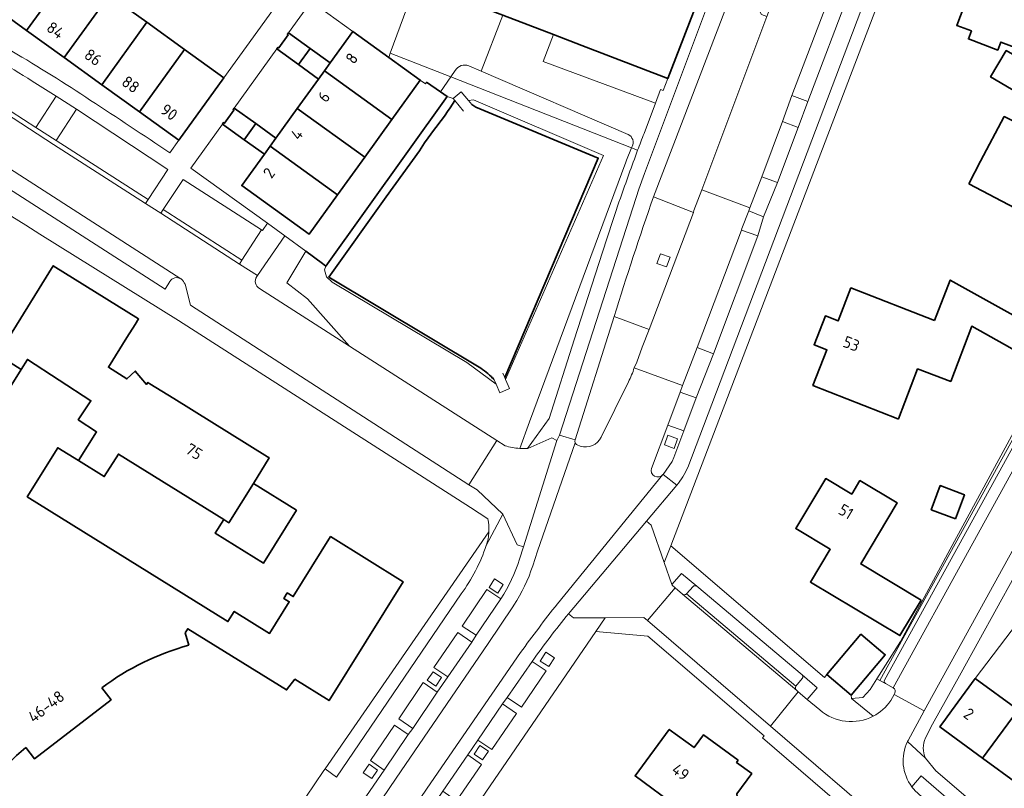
# Model space of a CAD drawing. Extents: x 150256 to 156914, y 461459 to 469481.
# Tile 339 of 656: x 155638 to 155753, y 463927 to 464016. Entities that reach past the tile are written whole.
import ezdxf
from ezdxf.enums import TextEntityAlignment as Align

# ---------------------------------------------------------------- set-up
doc = ezdxf.new("R2010")
doc.units = 0
doc.header["$LTSCALE"] = 0.75
for name, color, linetype, lineweight in [('B-RO-GK-BESCHOEIING-G', 251, 'GK-BESCHOEIING', 35), ('B-RO-GR-GROENVOORZIENING-GV', 251, 'CONTINUOUS', 18), ('B-RO-GR-HAAG-GV', 251, 'CONTINUOUS', 13), ('B-RO-IE-TERREINAFSCHEIDING_KUNSTMATIG_HEKWERK-G', 251, 'IE-TERREINAFSCHEIDING-KUNSTMATIG', 18), ('B-RO-IE-TERREINAFSCHEIDING_KUNSTMATIG_MUUR-G', 251, 'IE-TERREINAFSCHEIDING-KUNSTMATIG-DICHT', 18), ('B-RO-OG-BEBOUWING-GV', 6, 'CONTINUOUS', 35), ('B-RO-OG-BEBOUWING-T18', 1, 'CONTINUOUS', 18), ('B-RO-OG-TERREIN_CULTUURSCHEIDING-GV', 251, 'CONTINUOUS', 18), ('B-RO-OG-WATER-GV', 251, 'CONTINUOUS', 18), ('B-RO-OG-WATER_SLOOT-GV', 251, 'CONTINUOUS', 18), ('B-RO-VH-VERHARDING_ASFALT-GV', 251, 'CONTINUOUS', 18), ('B-RO-VH-VERHARDING_BETONSTRAATSTEEN-GV', 251, 'CONTINUOUS', 18), ('B-RO-VH-VERHARDING_TEGEL-GV', 251, 'CONTINUOUS', 18)]:
    doc.layers.add(name, color=color, linetype=linetype, lineweight=lineweight)
doc.styles.add('NLCS-ISO-M200-T18', font='NLCS-ISO.ttf', dxfattribs={"height": 360})
doc.linetypes.add('GK-BESCHOEIING', pattern='A,30,-5,[1,NLCS.SHX,S=1,R=0,X=0,Y=0],-5', length=40)
doc.linetypes.add('IE-TERREINAFSCHEIDING-KUNSTMATIG', pattern='A,4,[82,NLCS.SHX,S=0.75,R=90,X=0,Y=0],4,-2', length=10)
doc.linetypes.add('IE-TERREINAFSCHEIDING-KUNSTMATIG-DICHT', pattern='A,8,-1,[82,NLCS.SHX,S=0.75,R=90,X=0,Y=0],-1', length=10)

msp = doc.modelspace()

# ---------------------------------------------------------------- linework, layer by layer
at = {"layer": 'B-RO-GK-BESCHOEIING-G'}
for points in [[(155687.294, 464008.078), (155685.678, 464009.2)], [(155673.951, 463987.778), (155688.057, 464007.549)], [(155688.057, 464007.549), (155687.294, 464008.078)], [(155694.786, 463974.815), (155705.661, 464000.365), (155691.396, 464006.283), (155690.937, 464006.616)], [(155686.594, 464003.72), (155685.429, 464002.132), (155684.838, 464001.221), (155680.983, 463995.857), (155674.295, 463986.508), (155691.981, 463975.892)], [(155671.617, 463989.515), (155673.538, 463988.085)], [(155673.538, 463988.085), (155673.951, 463987.778)]]:
    msp.add_lwpolyline(points, dxfattribs=at)
for points in [[(155688.965, 464007.082, -0.0239353), (155686.594, 464003.72)], [(155691.981, 463975.892, -0.0612344), (155693.538, 463974.543)]]:
    msp.add_lwpolyline(points, format="xyb", dxfattribs=at)
at = {"layer": 'B-RO-GR-GROENVOORZIENING-GV'}
for points in [[(155688.179, 464034.947), (155687.034, 464035.67), (155685.85, 464033.971), (155684.201, 464035.152), (155683.961, 464034.821), (155672.227, 464018.625), (155677.093, 464015.116)], [(155677.093, 464015.116), (155681.269, 464012.105), (155681.449, 464012.592), (155689.436, 464034.237)], [(155692.934, 463956.826), (155673.851, 463929.222), (155675.162, 463928.249), (155689.694, 463949.578)], [(155717.154, 463950.473), (155715.365, 463951.98), (155714.257, 463950.667), (155714.272, 463950.624), (155714.649, 463950.294), (155715.467, 463949.577)], [(155715.961, 463949.58), (155716.728, 463950.439)], [(155729.439, 463939.732), (155728.685, 463938.835)], [(155730.023, 463937.277), (155731.19, 463938.652), (155729.411, 463940.15)], [(155738.473, 463939.497), (155738.126, 463939.684), (155737.361, 463938.46), (155736.479, 463937.517), (155735.169, 463937.418), (155737.7, 463935.345)], [(155740.042, 463938.651), (155739.127, 463939.144), (155738.473, 463939.497)], [(155728.81, 463938.32), (155728.961, 463938.19), (155730.023, 463937.277)], [(155739.741, 463937.152), (155740.124, 463937.851), (155740.227, 463938.039)], [(155745.041, 463926.872), (155743.277, 463928.386), (155742.203, 463927.114)]]:
    msp.add_lwpolyline(points, dxfattribs=at)
for points in [[(155642.522, 464002.41), (155644.891, 464006.059), (155642.541, 464007.582), (155640.166, 464003.932)], [(155665.967, 463986.699), (155669.178, 463991.294), (155667.156, 463992.769), (155666.554, 463991.934), (155666.436, 463992.009), (155664.153, 463988.459), (155663.863, 463988.007)], [(155714.035, 463988.816), (155712.907, 463989.226), (155712.497, 463988.098), (155713.625, 463987.688)], [(155738.126, 463939.684), (155738.473, 463939.497), (155757.062, 463973.24), (155756.758, 463973.418), (155746.68, 463954.813), (155740.86, 463944.052)], [(155714.913, 463967.669), (155713.785, 463968.079), (155713.375, 463966.951), (155714.503, 463966.541)], [(155693.967, 463949.671), (155694.613, 463950.683), (155693.601, 463951.329), (155692.955, 463950.317)], [(155699.916, 463941.124), (155700.562, 463942.136), (155699.55, 463942.782), (155698.904, 463941.77)], [(155685.754, 463939.523), (155686.746, 463938.847), (155687.422, 463939.839), (155686.43, 463940.515)], [(155691.208, 463930.932), (155692.2, 463930.256), (155692.876, 463931.248), (155691.884, 463931.924)], [(155678.291, 463928.752), (155679.283, 463928.076), (155679.959, 463929.068), (155678.967, 463929.744)]]:
    msp.add_lwpolyline(points, close=True, dxfattribs=at)
for points in [[(155692.63, 463955.24, 0.0680141), (155692.934, 463956.826)], [(155689.694, 463949.578, 0.0776995), (155692.63, 463955.24)], [(155716.728, 463950.439, -0.3991418), (155717.154, 463950.473)], [(155715.467, 463949.577, 0.3218516), (155715.961, 463949.58)], [(155729.411, 463940.15, -0.4210863), (155729.439, 463939.732)], [(155728.685, 463938.835, 0.3208127), (155728.81, 463938.32)], [(155740.227, 463938.039, 0.4071937), (155740.042, 463938.651)], [(155737.7, 463935.345, 0.1237172), (155739.741, 463937.152)], [(155742.203, 463927.114, 0.0287514), (155742.567, 463926.681)]]:
    msp.add_lwpolyline(points, format="xyb", dxfattribs=at)
at = {"layer": 'B-RO-GR-HAAG-GV'}
for points in [[(155642.522, 464002.41), (155644.891, 464006.059), (155642.541, 464007.582), (155640.166, 464003.932)], [(155669.178, 463991.294), (155667.156, 463992.769), (155666.554, 463991.934), (155666.436, 463992.009), (155664.153, 463988.459), (155663.863, 463988.007), (155665.967, 463986.699)]]:
    msp.add_lwpolyline(points, close=True, dxfattribs=at)
msp.add_lwpolyline([(155692.934, 463956.826), (155673.851, 463929.222), (155675.162, 463928.249), (155689.694, 463949.578)], dxfattribs=at)
for points in [[(155692.63, 463955.24, 0.0680141), (155692.934, 463956.826)], [(155689.694, 463949.578, 0.0776995), (155692.63, 463955.24)]]:
    msp.add_lwpolyline(points, format="xyb", dxfattribs=at)
at = {"layer": 'B-RO-IE-TERREINAFSCHEIDING_KUNSTMATIG_HEKWERK-G'}
for points in [[(155681.449, 464012.592), (155689.436, 464034.237)], [(155681.269, 464012.105), (155681.449, 464012.592)]]:
    msp.add_lwpolyline(points, dxfattribs=at)
at = {"layer": 'B-RO-IE-TERREINAFSCHEIDING_KUNSTMATIG_MUUR-G'}
for points in [[(155700.449, 464014.753), (155699.251, 464011.626), (155712.329, 464006.778)], [(155690.544, 464007.097), (155689.721, 464008.103), (155688.768, 464007.323)], [(155688.768, 464007.323), (155688.965, 464007.082)], [(155688.965, 464007.082), (155689.984, 464005.837)], [(155690.937, 464006.616), (155690.544, 464007.097)], [(155694.786, 463974.815), (155694.573, 463975.306)], [(155693.424, 463974.799), (155693.538, 463974.543)], [(155693.538, 463974.543), (155693.762, 463974.042)], [(155693.762, 463974.042), (155694.211, 463973.036), (155695.344, 463973.531), (155694.885, 463974.587)], [(155694.885, 463974.587), (155694.786, 463974.815)], [(155757.349, 463949.962), (155749.571, 463939.727)]]:
    msp.add_lwpolyline(points, dxfattribs=at)
at = {"layer": 'B-RO-OG-BEBOUWING-GV'}
for points in [[(155708.187, 464023.466), (155703.818, 464025.14), (155694.349, 464028.769), (155690.447, 464018.585), (155694.555, 464017.011), (155700.449, 464014.753), (155703.756, 464013.486), (155713.785, 464009.644), (155717.686, 464019.826)], [(155758.507, 464026.941), (155757.223, 464023.556), (155760.499, 464022.313), (155760.251, 464021.66), (155750.987, 464025.175), (155747.441, 464015.828), (155749.138, 464015.184), (155748.784, 464014.25), (155752.208, 464012.951), (155752.563, 464013.886), (155756.786, 464012.284), (155756.322, 464011.062), (155753.191, 464012.904), (155751.376, 464009.819), (155761.129, 464004.083), (155762.962, 464007.199), (155758.272, 464009.957), (155762.661, 464021.526), (155766.392, 464020.11), (155767.666, 464023.466)], [(155640.167, 464025.518), (155639.957, 464025.67), (155634.705, 464018.39), (155639.084, 464015.231), (155644.336, 464022.511)], [(155648.715, 464019.352), (155644.336, 464022.511), (155639.084, 464015.231), (155643.464, 464012.072)], [(155643.464, 464012.072), (155647.843, 464008.912), (155653.095, 464016.193), (155648.715, 464019.352)], [(155657.474, 464013.033), (155653.095, 464016.193), (155647.843, 464008.912), (155652.223, 464005.753)], [(155681.269, 464012.105), (155677.093, 464015.116), (155674.45, 464011.45), (155673.776, 464010.519), (155681.622, 464004.861), (155684.938, 464009.459), (155681.273, 464012.102)], [(155669.576, 464014.965), (155669.454, 464014.795), (155669.545, 464014.729), (155668.444, 464013.201), (155668.355, 464013.264), (155668.232, 464013.093), (155670.755, 464011.274), (155672.099, 464013.146)], [(155652.223, 464005.753), (155656.81, 464002.444), (155662.061, 464009.724), (155657.474, 464013.033)], [(155673.1, 464009.583), (155673.776, 464010.519), (155674.45, 464011.45), (155672.099, 464013.146), (155670.755, 464011.274)], [(155673.1, 464009.583), (155670.617, 464006.14), (155678.463, 464000.481), (155681.622, 464004.861), (155673.776, 464010.519)], [(155663.264, 464006.203), (155663.142, 464006.034), (155663.229, 464005.971), (155662.122, 464004.437), (155662.035, 464004.501), (155661.909, 464004.327), (155664.432, 464002.508), (155665.787, 464004.384)], [(155667.459, 464001.76), (155675.305, 463996.101), (155678.463, 464000.481), (155670.617, 464006.14), (155668.131, 464002.693)], [(155748.833, 463997.386), (155758.083, 463992.504), (155762.039, 464000), (155762.318, 464000.529), (155752.961, 464005.209), (155750.212, 464000)], [(155668.131, 464002.693), (155665.787, 464004.384), (155664.432, 464002.508), (155666.779, 464000.815), (155667.459, 464001.76)], [(155675.305, 463996.101), (155667.459, 464001.76), (155666.779, 464000.815), (155664.143, 463997.161), (155671.989, 463991.503)], [(155662.043, 463958.245), (155662.644, 463957.871), (155665.497, 463962.454), (155667.349, 463965.429), (155667.283, 463965.47), (155667.128, 463965.567), (155656.214, 463972.361), (155653.446, 463974.084), (155653.21, 463974.231), (155653.063, 463973.996), (155651.738, 463975.56), (155650.771, 463974.647), (155648.606, 463975.995), (155650.766, 463979.463), (155651.718, 463980.992), (155652.121, 463981.639), (155642.189, 463987.824), (155635.723, 463977.442), (155638.439, 463975.75), (155639.171, 463976.914), (155646.577, 463972.088), (155645.089, 463969.885), (155647.233, 463968.454), (155645.134, 463965.12), (155648.134, 463963.252), (155649.772, 463965.884)], [(155744.83, 463981.429), (155735.11, 463985.239), (155733.607, 463981.405), (155732.133, 463981.982), (155730.815, 463978.618), (155732.315, 463978.03), (155730.686, 463973.874), (155740.571, 463970), (155740.644, 463969.971), (155742.863, 463975.807), (155746.727, 463974.342), (155749.177, 463980.768), (155752.976, 463978.633), (155757.684, 463975.987), (155757.689, 463975.984), (155759.409, 463979.043), (155754.692, 463981.677), (155746.68, 463986.149)], [(155662.043, 463958.245), (155661.054, 463956.658), (155666.667, 463953.163), (155670.508, 463959.334), (155665.497, 463962.454), (155662.644, 463957.871)], [(155743.283, 463948.867), (155736.242, 463953.088), (155740.5, 463960.189), (155736.151, 463962.796), (155735.205, 463961.219), (155732.18, 463963.033), (155728.682, 463957.198), (155732.687, 463954.796), (155730.394, 463950.971), (155740.802, 463944.73)], [(155747.27, 463958.338), (155748.331, 463961.151), (155745.517, 463962.212), (155744.456, 463959.399)], [(155732.306, 463940.183), (155735.143, 463937.799), (155739.1, 463942.507), (155736.263, 463944.891)], [(155746.819, 463935.948), (155746.113, 463934.978), (155745.465, 463934.088), (155750.442, 463930.44), (155754.577, 463936.082), (155749.571, 463939.727)], [(155750.442, 463930.44), (155754.583, 463927.404), (155755.21, 463926.944), (155759.341, 463932.614), (155754.577, 463936.082)], [(155721.966, 463930.212), (155717.932, 463933.174), (155716.837, 463931.683), (155713.949, 463933.804), (155709.962, 463928.376), (155714.897, 463924.751), (155712.791, 463921.884), (155716.454, 463919.193), (155718.238, 463919.446), (155722.024, 463924.6), (155721.819, 463926.292), (155723.553, 463928.653), (155721.778, 463929.956)]]:
    msp.add_lwpolyline(points, close=True, dxfattribs=at)
for points in [[(155657.966, 463943.601), (155657.557, 463945.059), (155657.844, 463945.521), (155669.357, 463938.404), (155670.343, 463939.637), (155674.314, 463937.166), (155682.929, 463951.004), (155674.486, 463956.26), (155670.14, 463949.279), (155669.443, 463949.713), (155669.036, 463949.06), (155669.667, 463948.667), (155667.376, 463944.987), (155663.265, 463947.546), (155662.525, 463946.357), (155639.152, 463960.908), (155642.713, 463966.627), (155645.134, 463965.12), (155647.233, 463968.454), (155645.089, 463969.885), (155646.577, 463972.088), (155639.171, 463976.914), (155638.439, 463975.75), (155635.985, 463971.811)], [(155638.974, 463931.711), (155640.013, 463930.369), (155648.914, 463937.262), (155647.835, 463938.655)]]:
    msp.add_lwpolyline(points, dxfattribs=at)
for points in [[(155647.835, 463938.655, -0.0939779), (155657.966, 463943.601)], [(155631.59, 463923.036, -0.0788923), (155638.974, 463931.711)]]:
    msp.add_lwpolyline(points, format="xyb", dxfattribs=at)
at = {"layer": 'B-RO-OG-TERREIN_CULTUURSCHEIDING-GV'}
for points in [[(155689.436, 464034.237), (155681.449, 464012.592), (155688.496, 464009.825), (155689.015, 464010.58)], [(155690.601, 464011.118), (155692.041, 464010.499), (155694.555, 464017.011), (155690.447, 464018.585), (155694.349, 464028.769), (155703.818, 464025.14), (155704.764, 464027.609), (155697.188, 464030.476)], [(155734.514, 464021.149), (155733.49, 464021.528), (155728.231, 464007.65)], [(155728.231, 464007.65), (155730.098, 464006.973), (155735.011, 464019.988)], [(155711.001, 464003.242), (155712.329, 464006.778), (155699.251, 464011.626), (155700.449, 464014.753), (155694.555, 464017.011), (155692.041, 464010.499), (155709.169, 464003.132)], [(155710.262, 464001.278), (155709.559, 464001.554), (155708.971, 464000.116), (155708.928, 464000), (155708.882, 463999.875), (155697.674, 463969.653)], [(155709.626, 464001.718), (155709.559, 464001.554), (155710.262, 464001.278)], [(155669.178, 463991.294), (155665.967, 463986.699), (155665.882, 463986.561)], [(155666.196, 463985.192), (155676.711, 463978.459), (155671.795, 463983.97), (155669.394, 463985.836), (155671.617, 463989.515), (155669.178, 463991.294)], [(155697.413, 463966.537), (155699.939, 463970.032), (155702.882, 463979.199), (155705.753, 463988.093)], [(155711.602, 463980.392), (155707.508, 463981.9), (155702.975, 463967.537)], [(155709.858, 463975.945), (155710.166, 463976.577), (155710.802, 463978.333), (155711.602, 463980.392)], [(155706.027, 463967.843), (155709.191, 463974.296)], [(155697.674, 463969.653), (155696.517, 463966.534)], [(155703.204, 463966.961), (155703.576, 463966.806)]]:
    msp.add_lwpolyline(points, dxfattribs=at)
for points in [[(155712.104, 463995.869), (155716.763, 463994.048), (155716.814, 463994.257), (155717.724, 463996.666), (155725.327, 464016.852), (155724.694, 464017.09), (155722.098, 464022.184), (155720.62, 464018.035)], [(155685.678, 464009.2), (155687.294, 464008.078), (155688.496, 464009.825), (155681.449, 464012.592), (155681.269, 464012.105), (155681.273, 464012.102), (155684.938, 464009.459), (155685.548, 464009.019)], [(155724.711, 463998.191), (155726.565, 463997.534), (155728.958, 464003.943), (155727.131, 464004.637)], [(155723.222, 463994.24), (155722.38, 463992.156), (155722.344, 463991.97), (155724.253, 463991.296), (155724.929, 463993.506)], [(155719.09, 463977.579), (155717.177, 463978.304), (155716.433, 463976.292), (155715.5, 463973.883), (155715.225, 463973.096), (155717.073, 463972.441)]]:
    msp.add_lwpolyline(points, close=True, dxfattribs=at)
for points in [[(155689.015, 464010.58, -0.3734931), (155690.601, 464011.118)], [(155709.169, 464003.132, -0.4002797), (155709.626, 464001.718)], [(155710.262, 464001.278, -0.0016737), (155711.001, 464003.242)], [(155708.249, 463995.702, -0.0051734), (155710.262, 464001.278)], [(155705.753, 463988.093, -0.0078589), (155708.249, 463995.702)], [(155665.882, 463986.561, 0.4381777), (155666.196, 463985.192)], [(155709.191, 463974.296, 0.045622), (155709.858, 463975.945)], [(155702.975, 463967.537, 0.1703202), (155702.987, 463967.208)], [(155702.987, 463967.208, 0.1725292), (155703.204, 463966.961)], [(155703.576, 463966.806, 0.3726059), (155706.027, 463967.843)], [(155696.517, 463966.534, 0.0326231), (155697.413, 463966.537)]]:
    msp.add_lwpolyline(points, format="xyb", dxfattribs=at)
at = {"layer": 'B-RO-OG-WATER-GV'}
msp.add_lwpolyline([(155690.544, 464007.097), (155689.721, 464008.103), (155688.768, 464007.323), (155688.057, 464007.549), (155673.951, 463987.778), (155673.768, 463987.368), (155674.025, 463986.516), (155674.66, 463985.921), (155690.347, 463976.569), (155693.762, 463974.042), (155694.211, 463973.036), (155695.344, 463973.531), (155694.885, 463974.587), (155706.276, 464000.679), (155691.157, 464007.167)], close=True, dxfattribs=at)
at = {"layer": 'B-RO-OG-WATER_SLOOT-GV'}
for points in [[(155689.015, 464010.58), (155688.496, 464009.825), (155709.559, 464001.554), (155709.626, 464001.718)], [(155692.041, 464010.499), (155690.601, 464011.118)], [(155709.169, 464003.132), (155692.041, 464010.499)], [(155696.517, 463966.534), (155697.674, 463969.653), (155708.882, 463999.875), (155708.928, 464000), (155708.971, 464000.116), (155709.559, 464001.554), (155688.496, 464009.825), (155687.294, 464008.078), (155688.057, 464007.549), (155688.768, 464007.323), (155689.721, 464008.103), (155690.544, 464007.097), (155691.157, 464007.167), (155706.276, 464000.679), (155694.885, 463974.587), (155695.344, 463973.531), (155694.211, 463973.036), (155693.762, 463974.042), (155690.347, 463976.569), (155674.66, 463985.921), (155674.025, 463986.516), (155673.768, 463987.368), (155673.951, 463987.778), (155673.538, 463988.085), (155671.617, 463989.515), (155669.394, 463985.836), (155671.795, 463983.97), (155676.711, 463978.459), (155693.874, 463967.468)], [(155693.874, 463967.468), (155694.808, 463966.859)]]:
    msp.add_lwpolyline(points, dxfattribs=at)
for points in [[(155690.601, 464011.118, 0.3734931), (155689.015, 464010.58)], [(155709.626, 464001.718, 0.4002797), (155709.169, 464003.132)], [(155694.808, 463966.859, 0.0638091), (155696.517, 463966.534)]]:
    msp.add_lwpolyline(points, format="xyb", dxfattribs=at)
at = {"layer": 'B-RO-VH-VERHARDING_ASFALT-GV'}
for points in [[(155731.993, 464034.76), (155730.613, 464030.997), (155725.327, 464016.852), (155717.724, 463996.666), (155723.32, 463994.582), (155724.711, 463998.191), (155727.131, 464004.637), (155728.231, 464007.65), (155733.49, 464021.528), (155734.621, 464024.505), (155735.773, 464027.675), (155737.554, 464032.374), (155739.253, 464036.93), (155740.768, 464040.419), (155751.382, 464068.77), (155753.14, 464073.463), (155754.196, 464076.286), (155756.503, 464082.448), (155758.938, 464088.951)], [(155716.089, 463964.311), (155717.522, 463968.019), (155737.222, 464020.13), (155746.59, 464044.91), (155748.992, 464051.219), (155747.351, 464051.911), (155745.32, 464046.698), (155741.996, 464039.971), (155740.949, 464035.321), (155739.549, 464031.618), (155737.696, 464026.946), (155736.766, 464024.665)], [(155712.104, 463995.869), (155720.62, 464018.035), (155722.098, 464022.184), (155722.608, 464023.739), (155720.717, 464024.406), (155720.512, 464023.777), (155711.071, 463998.589), (155710.403, 463996.732), (155710.076, 463995.78), (155701.143, 463968.104)], [(155735.011, 464019.988), (155730.098, 464006.973), (155728.958, 464003.943), (155726.565, 463997.534), (155724.929, 463993.506), (155724.253, 463991.296), (155719.09, 463977.579)], [(155665.882, 463986.561), (155665.967, 463986.699), (155663.863, 463988.007), (155654.705, 463993.938), (155652.934, 463995.087), (155642.227, 464001.954), (155635.579, 464006.262)], [(155636.56, 463999.508), (155657.037, 463986.316)], [(155657.534, 463985.698), (155658.168, 463983.244), (155690.605, 463962.308), (155693.874, 463967.468), (155676.711, 463978.459), (155666.196, 463985.192)], [(155701.143, 463968.104), (155702.975, 463967.537), (155707.508, 463981.9)], [(155719.09, 463977.579), (155717.073, 463972.441), (155715.642, 463968.578), (155714.49, 463965.466), (155714.262, 463965.022), (155713.217, 463963.514), (155714.813, 463962.257)], [(155711.875, 463964.216), (155713.781, 463969.268), (155715.225, 463973.096), (155715.5, 463973.883), (155709.858, 463975.945)], [(155709.191, 463974.296), (155706.027, 463967.843)], [(155702.975, 463967.537), (155701.143, 463968.104), (155700.864, 463967.473), (155696.969, 463955.061), (155696.514, 463953.629)], [(155698.04, 463952.87), (155698.591, 463954.552), (155702.987, 463967.208)], [(155702.987, 463967.208), (155698.591, 463954.552), (155698.04, 463952.87)], [(155703.576, 463966.806), (155703.204, 463966.961)], [(155702.217, 463947.28), (155711.3, 463958.071), (155714.813, 463962.257), (155713.217, 463963.514), (155713.197, 463963.49), (155700.912, 463948.417)], [(155700.912, 463948.417), (155713.197, 463963.49)], [(155694.318, 463949.019), (155691.457, 463944.779), (155690.937, 463943.956), (155688.13, 463939.908), (155686.923, 463938.14), (155684.071, 463933.923), (155683.53, 463933.193), (155680.723, 463929.062), (155679.087, 463926.665), (155675.951, 463922.092), (155675.375, 463921.252), (155675.397, 463921.237), (155673.491, 463918.504), (155670.619, 463914.31), (155670.085, 463913.566), (155667.213, 463909.316), (155666.023, 463907.592), (155663.123, 463903.361), (155662.634, 463902.629), (155659.744, 463898.394), (155657.687, 463895.418), (155654.298, 463890.428)], [(155654.298, 463890.428), (155652.937, 463888.427), (155650.05, 463884.209), (155649.542, 463883.467), (155646.652, 463879.273), (155643.452, 463874.464), (155643.421, 463874.487), (155634.274, 463861.196), (155634.336, 463861.152), (155634.06, 463860.794), (155635.381, 463859.807), (155644.827, 463873.531), (155651.453, 463883.249), (155654.34, 463887.467), (155661.148, 463897.436), (155664.038, 463901.671), (155677.325, 463921.082), (155680.491, 463925.707), (155682.127, 463928.104), (155692.866, 463943.828), (155695.727, 463948.068), (155695.852, 463948.287)], [(155695.852, 463948.287), (155695.727, 463948.068), (155692.866, 463943.828), (155682.127, 463928.104), (155680.491, 463925.707), (155677.325, 463921.082), (155664.038, 463901.671), (155661.148, 463897.436), (155654.34, 463887.467), (155651.453, 463883.249), (155644.827, 463873.531), (155635.381, 463859.807), (155638.222, 463857.684), (155647.27, 463870.845), (155653.773, 463880.272), (155656.638, 463884.47), (155665.278, 463897.093), (155668.188, 463901.354), (155680.258, 463918.924), (155681.231, 463920.34), (155686.174, 463927.569), (155696.624, 463942.752)], [(155696.624, 463942.752), (155686.174, 463927.569), (155681.231, 463920.34), (155680.258, 463918.924), (155668.188, 463901.354), (155665.278, 463897.093), (155656.638, 463884.47), (155653.773, 463880.272), (155647.27, 463870.845), (155638.222, 463857.684), (155639.591, 463856.661), (155640.391, 463857.838), (155648.671, 463869.882), (155652.087, 463874.822)], [(155652.087, 463874.822), (155654.63, 463878.54), (155655.177, 463879.314), (155658.042, 463883.512), (155659.213, 463885.273), (155662.155, 463889.425), (155662.637, 463890.198), (155665.52, 463894.44), (155666.682, 463896.134), (155669.592, 463900.395), (155670.129, 463901.137), (155672.986, 463905.366), (155676.32, 463910.157), (155682.58, 463919.302), (155687.577, 463926.61), (155690.46, 463930.83), (155691.646, 463932.559), (155694.514, 463936.769), (155695.06, 463937.52), (155697.981, 463941.728)], [(155731.469, 463936.068), (155730.023, 463937.277), (155728.961, 463938.19), (155725.72, 463934.193), (155739.901, 463922), (155743.353, 463925.947), (155742.567, 463926.681)], [(155741.69, 463932.374), (155741.758, 463932.51), (155743.642, 463935.96), (155740.124, 463937.851), (155739.741, 463937.152)]]:
    msp.add_lwpolyline(points, dxfattribs=at)
for points in [[(155709.858, 463975.945), (155715.5, 463973.883), (155716.433, 463976.292), (155717.177, 463978.304), (155722.344, 463991.97), (155722.38, 463992.156), (155723.222, 463994.24), (155723.32, 463994.582), (155717.724, 463996.666), (155716.814, 463994.257), (155716.763, 463994.048), (155711.602, 463980.392), (155710.802, 463978.333), (155710.166, 463976.577)], [(155711.407, 463946.48), (155725.72, 463934.193), (155728.961, 463938.19), (155728.81, 463938.32), (155715.467, 463949.577), (155714.649, 463950.294)]]:
    msp.add_lwpolyline(points, close=True, dxfattribs=at)
for points in [[(155707.508, 463981.9, -0.0074617), (155712.104, 463995.869)], [(155666.196, 463985.192, -0.4381777), (155665.882, 463986.561)], [(155657.037, 463986.316, -0.0890575), (155657.121, 463986.262)], [(155657.121, 463986.262, -0.0583713), (155657.534, 463985.698)], [(155709.858, 463975.945, -0.045622), (155709.191, 463974.296)], [(155702.987, 463967.208, -0.1703202), (155702.975, 463967.537)], [(155703.204, 463966.961, -0.1725292), (155702.987, 463967.208)], [(155706.027, 463967.843, -0.3726059), (155703.576, 463966.806)], [(155713.197, 463963.49, -0.8320456), (155711.875, 463964.216)], [(155714.813, 463962.257, 0.0690867), (155716.089, 463964.311)], [(155696.514, 463953.629, -0.064646), (155694.318, 463949.019)], [(155695.852, 463948.287, 0.0650848), (155698.04, 463952.87)], [(155698.04, 463952.87, -0.0650848), (155695.852, 463948.287)], [(155696.624, 463942.752, -0.0125823), (155700.912, 463948.417)], [(155700.912, 463948.417, 0.0125823), (155696.624, 463942.752)], [(155697.981, 463941.728, -0.0165538), (155702.217, 463947.28)], [(155739.741, 463937.152, -0.1237172), (155737.7, 463935.345)], [(155737.7, 463935.345, -0.3063621), (155731.469, 463936.068)], [(155742.203, 463927.114, -0.2804209), (155741.69, 463932.374)], [(155742.567, 463926.681, -0.0287514), (155742.203, 463927.114)]]:
    msp.add_lwpolyline(points, format="xyb", dxfattribs=at)
at = {"layer": 'B-RO-VH-VERHARDING_BETONSTRAATSTEEN-GV'}
for points in [[(155639.746, 464009.328, 0.0170842), (155635.462, 464011.885)], [(155655.755, 463985.984, -0.4073312), (155657.037, 463986.316)], [(155696.517, 463966.534, -0.0638091), (155694.808, 463966.859)], [(155697.413, 463966.537, -0.0326231), (155696.517, 463966.534)], [(155711.875, 463964.216, 0.8320456), (155713.197, 463963.49)], [(155717.154, 463950.473, 0.3991418), (155716.728, 463950.439)], [(155715.961, 463949.58, -0.3218516), (155715.467, 463949.577)], [(155729.439, 463939.732, 0.4210863), (155729.411, 463940.15)], [(155739.013, 463939.546, 0.4076293), (155739.127, 463939.144)], [(155728.81, 463938.32, -0.3208127), (155728.685, 463938.835)], [(155740.042, 463938.651, -0.4071937), (155740.227, 463938.039)]]:
    msp.add_lwpolyline(points, format="xyb", dxfattribs=at)
for points in [[(155635.825, 464006.715), (155640.166, 464003.932), (155642.541, 464007.582), (155639.746, 464009.328)], [(155635.579, 464006.262), (155642.227, 464001.954), (155652.934, 463995.087), (155653.223, 463995.527), (155642.522, 464002.41), (155640.166, 464003.932)], [(155640.166, 464003.932), (155635.825, 464006.715)], [(155657.037, 463986.316), (155636.56, 463999.508)], [(155636.415, 463997.183), (155655.216, 463985.107), (155655.755, 463985.984)], [(155757.307, 463972.751), (155739.013, 463939.546)], [(155739.127, 463939.144), (155740.042, 463938.651), (155758.599, 463972.339), (155757.707, 463972.862)], [(155758.599, 463972.339), (155740.042, 463938.651)], [(155740.124, 463937.851), (155743.642, 463935.96), (155762.659, 463970.504), (155759.17, 463972.448)], [(155713.197, 463963.49), (155713.217, 463963.514), (155714.262, 463965.022), (155714.49, 463965.466), (155715.642, 463968.578), (155713.781, 463969.268), (155711.875, 463964.216)], [(155693.874, 463967.468), (155690.605, 463962.308), (155691.562, 463961.699), (155694.57, 463958.893), (155696.243, 463955.296), (155696.969, 463955.061), (155700.864, 463967.473), (155700.255, 463967.771), (155697.458, 463966.54), (155697.413, 463966.537)], [(155694.808, 463966.859), (155693.874, 463967.468)], [(155716.728, 463950.439), (155715.961, 463949.58), (155728.685, 463938.835), (155729.439, 463939.732)], [(155729.411, 463940.15), (155717.154, 463950.473)], [(155715.467, 463949.577), (155728.81, 463938.32)], [(155728.685, 463938.835), (155715.961, 463949.58)], [(155740.227, 463938.039), (155740.124, 463937.851)]]:
    msp.add_lwpolyline(points, dxfattribs=at)
for points in [[(155642.522, 464002.41), (155653.223, 463995.527), (155655.536, 463999.043), (155644.891, 464006.059)], [(155664.153, 463988.459), (155666.436, 463992.009), (155657.327, 463997.859), (155655, 463994.379)], [(155664.153, 463988.459), (155655, 463994.379), (155654.705, 463993.938), (155663.863, 463988.007)], [(155714.913, 463967.669), (155714.503, 463966.541), (155713.375, 463966.951), (155713.785, 463968.079)]]:
    msp.add_lwpolyline(points, close=True, dxfattribs=at)
at = {"layer": 'B-RO-VH-VERHARDING_TEGEL-GV'}
for points in [[(155600.214, 464090.723), (155615.487, 464079.701), (155642.177, 464060.459), (155643.866, 464059.235), (155679.327, 464033.663), (155678.572, 464032.617), (155672.271, 464023.88), (155668.07, 464018.054), (155667.339, 464017.041), (155662.061, 464009.724), (155656.81, 464002.444), (155655.76, 464000.988)], [(155760.06, 464080.458), (155759.611, 464079.275), (155757.389, 464073.422), (155749.395, 464052.367), (155748.992, 464051.219), (155746.59, 464044.91), (155737.222, 464020.13), (155717.522, 463968.019), (155716.089, 463964.311)], [(155714.813, 463962.257), (155711.3, 463958.071), (155711.85, 463957.605), (155713.362, 463953.246), (155714.109, 463955.198), (155738.714, 464019.569), (155758.976, 464072.684)], [(155700.864, 463967.473), (155701.143, 463968.104), (155710.076, 463995.78), (155710.403, 463996.732), (155711.071, 463998.589), (155720.512, 464023.777), (155718.853, 464024.432), (155717.417, 464024.999), (155698.186, 464032.345)], [(155697.188, 464030.476), (155704.764, 464027.609), (155709.122, 464025.907), (155718.633, 464022.295), (155717.686, 464019.826), (155713.785, 464009.644), (155713.248, 464008.243), (155712.925, 464008.367), (155712.329, 464006.778), (155711.001, 464003.242)], [(155639.746, 464009.328), (155642.541, 464007.582), (155644.891, 464006.059), (155655.536, 463999.043), (155653.223, 463995.527), (155652.934, 463995.087), (155654.705, 463993.938), (155655, 463994.379), (155657.327, 463997.859), (155666.436, 463992.009), (155666.554, 463991.934), (155667.156, 463992.769), (155658.211, 463999.21), (155661.909, 464004.327), (155662.035, 464004.501), (155662.122, 464004.437), (155663.229, 464005.971), (155663.142, 464006.034), (155663.264, 464006.203), (155668.232, 464013.093), (155668.355, 464013.264), (155668.444, 464013.201), (155669.545, 464014.729), (155669.454, 464014.795), (155669.576, 464014.965), (155672.227, 464018.625)], [(155632.224, 463996.717), (155638.976, 463992.545), (155640.636, 463991.52), (155656.766, 463981.426), (155656.784, 463981.457), (155675.558, 463969.397), (155690.78, 463959.662), (155692.822, 463958.337)], [(155655.755, 463985.984), (155655.216, 463985.107), (155636.415, 463997.183)], [(155707.508, 463981.9), (155711.602, 463980.392), (155716.763, 463994.048), (155712.104, 463995.869)], [(155705.753, 463988.093), (155702.882, 463979.199), (155699.939, 463970.032), (155697.413, 463966.537), (155697.458, 463966.54), (155700.255, 463967.771), (155700.864, 463967.473)], [(155692.63, 463955.24), (155694.57, 463958.893), (155691.562, 463961.699), (155690.605, 463962.308), (155658.168, 463983.244), (155657.534, 463985.698)], [(155757.707, 463972.862), (155757.062, 463973.24), (155738.473, 463939.497), (155739.127, 463939.144)], [(155739.013, 463939.546), (155757.307, 463972.751)], [(155764.245, 463973.379), (155762.659, 463970.504), (155743.642, 463935.96), (155741.758, 463932.51), (155741.69, 463932.374)], [(155743.789, 463932.808), (155744.596, 463934.421), (155747.939, 463940.395), (155756.184, 463955.313), (155756.93, 463956.702), (155765.708, 463972.602)], [(155696.514, 463953.629), (155696.969, 463955.061), (155696.243, 463955.296), (155694.57, 463958.893), (155692.63, 463955.24)], [(155735.143, 463937.799), (155732.306, 463940.183), (155732.022, 463939.845), (155714.109, 463955.198), (155713.362, 463953.246), (155714.257, 463950.667), (155715.365, 463951.98), (155717.154, 463950.473), (155729.411, 463940.15), (155731.19, 463938.652), (155730.023, 463937.277), (155731.469, 463936.068)], [(155679.087, 463926.665), (155680.723, 463929.062), (155679.128, 463930.189), (155681.928, 463934.287), (155683.53, 463933.193), (155684.071, 463933.923), (155682.442, 463935.045), (155685.289, 463939.25), (155686.923, 463938.14), (155688.13, 463939.908), (155686.5, 463941.017), (155689.315, 463945.081), (155690.937, 463943.956), (155691.457, 463944.779), (155689.825, 463945.835), (155692.681, 463950.095), (155694.318, 463949.019)], [(155689.694, 463949.578), (155675.162, 463928.249), (155673.851, 463929.222), (155673.711, 463929.006), (155671.591, 463925.918)], [(155690.46, 463930.83), (155692.072, 463929.723), (155689.156, 463925.48), (155687.577, 463926.61), (155682.58, 463919.302), (155683.201, 463918.873), (155685.054, 463915.514), (155686.155, 463917.122), (155705.377, 463945.207), (155706.476, 463946.814), (155702.779, 463946.788), (155702.217, 463947.28)], [(155725.72, 463934.193), (155711.407, 463946.48), (155710.981, 463946.846), (155706.476, 463946.814), (155705.377, 463945.207), (155711.461, 463944.676), (155725.017, 463933.053), (155724.821, 463932.825), (155737.922, 463921.534), (155738.046, 463921.678), (155744.121, 463916.544), (155763.602, 463899.878), (155790.733, 463876.708), (155821.505, 463850.229), (155824.502, 463847.587), (155826.32, 463846.025)], [(155697.981, 463941.728), (155699.618, 463940.642), (155696.74, 463936.408), (155695.06, 463937.52), (155694.514, 463936.769), (155696.138, 463935.649), (155693.263, 463931.477), (155691.646, 463932.559), (155690.46, 463930.83)], [(155737.7, 463935.345), (155735.169, 463937.418), (155735.143, 463937.799)], [(155824.365, 463849.547), (155814.95, 463857.634), (155790.454, 463878.679), (155739.901, 463922), (155725.72, 463934.193)], [(155741.69, 463932.374), (155743.776, 463930.446)], [(155743.776, 463930.446), (155741.69, 463932.374)], [(155753.025, 463922.121), (155751.401, 463923.493), (155750.672, 463924.109), (155744.978, 463928.968), (155743.776, 463930.446)], [(155742.203, 463927.114), (155743.277, 463928.386), (155745.041, 463926.872), (155818.7, 463863.672)]]:
    msp.add_lwpolyline(points, dxfattribs=at)
for points in [[(155646.533, 464007.096, 0.0133288), (155637.358, 464012.838)], [(155635.462, 464011.885, -0.0170842), (155639.746, 464009.328)], [(155655.76, 464000.988, 0.0023063), (155646.533, 464007.096)], [(155711.001, 464003.242, 0.0016737), (155710.262, 464001.278)], [(155710.262, 464001.278, 0.0051734), (155708.249, 463995.702)], [(155708.249, 463995.702, 0.0078589), (155705.753, 463988.093)], [(155712.104, 463995.869, 0.0074617), (155707.508, 463981.9)], [(155657.037, 463986.316, 0.4073312), (155655.755, 463985.984)], [(155657.121, 463986.262, 0.0890575), (155657.037, 463986.316)], [(155657.534, 463985.698, 0.0583713), (155657.121, 463986.262)], [(155716.089, 463964.311, -0.0690867), (155714.813, 463962.257)], [(155692.822, 463958.337, -0.0648448), (155692.934, 463956.826)], [(155692.934, 463956.826, -0.0680141), (155692.63, 463955.24)], [(155692.63, 463955.24, -0.0776995), (155689.694, 463949.578)], [(155694.318, 463949.019, 0.064646), (155696.514, 463953.629)], [(155702.217, 463947.28, 0.0165538), (155697.981, 463941.728)], [(155739.127, 463939.144, -0.4076293), (155739.013, 463939.546)], [(155731.469, 463936.068, 0.3063621), (155737.7, 463935.345)], [(155743.776, 463930.446, -0.2104132), (155743.789, 463932.808)], [(155741.69, 463932.374, 0.2804209), (155742.203, 463927.114)]]:
    msp.add_lwpolyline(points, format="xyb", dxfattribs=at)
for points in [[(155727.131, 464004.637), (155728.958, 464003.943), (155730.098, 464006.973), (155728.231, 464007.65)], [(155723.222, 463994.24), (155724.929, 463993.506), (155726.565, 463997.534), (155724.711, 463998.191), (155723.32, 463994.582)], [(155722.344, 463991.97), (155717.177, 463978.304), (155719.09, 463977.579), (155724.253, 463991.296)], [(155714.035, 463988.816), (155713.625, 463987.688), (155712.497, 463988.098), (155712.907, 463989.226)], [(155717.073, 463972.441), (155715.225, 463973.096), (155713.781, 463969.268), (155715.642, 463968.578)], [(155711.3, 463958.071), (155702.217, 463947.28), (155702.779, 463946.788), (155706.476, 463946.814), (155710.981, 463946.846), (155711.407, 463946.48), (155714.649, 463950.294), (155714.272, 463950.624), (155714.257, 463950.667), (155713.362, 463953.246), (155711.85, 463957.605)], [(155693.967, 463949.671), (155692.955, 463950.317), (155693.601, 463951.329), (155694.613, 463950.683)], [(155694.318, 463949.019), (155692.681, 463950.095), (155689.825, 463945.835), (155691.457, 463944.779)], [(155688.13, 463939.908), (155690.937, 463943.956), (155689.315, 463945.081), (155686.5, 463941.017)], [(155699.916, 463941.124), (155698.904, 463941.77), (155699.55, 463942.782), (155700.562, 463942.136)], [(155695.06, 463937.52), (155696.74, 463936.408), (155699.618, 463940.642), (155697.981, 463941.728)], [(155685.754, 463939.523), (155686.43, 463940.515), (155687.422, 463939.839), (155686.746, 463938.847)], [(155686.923, 463938.14), (155685.289, 463939.25), (155682.442, 463935.045), (155684.071, 463933.923)], [(155694.514, 463936.769), (155691.646, 463932.559), (155693.263, 463931.477), (155696.138, 463935.649)], [(155683.53, 463933.193), (155681.928, 463934.287), (155679.128, 463930.189), (155680.723, 463929.062)], [(155691.208, 463930.932), (155691.884, 463931.924), (155692.876, 463931.248), (155692.2, 463930.256)], [(155687.577, 463926.61), (155689.156, 463925.48), (155692.072, 463929.723), (155690.46, 463930.83)], [(155678.291, 463928.752), (155678.967, 463929.744), (155679.959, 463929.068), (155679.283, 463928.076)]]:
    msp.add_lwpolyline(points, close=True, dxfattribs=at)

# ---------------------------------------------------------------- texts
at = {"layer": 'B-RO-OG-BEBOUWING-T18', "style": 'NLCS-ISO-M200-T18'}
for s, rotation, p in [('84', 324.2, (155642.444, 464015.273)), ('86', 324.2, (155646.824, 464012.114)), ('8', 54.2, (155676.952, 464011.996)), ('88', 324.2, (155651.203, 464008.955)), ('6', 54.2, (155673.714, 464007.508)), ('90', 324.2, (155655.686, 464005.721)), ('4', 54.2, (155670.555, 464003.127)), ('2', 54.2, (155667.318, 463998.638)), ('53', 338.6, (155735.157, 463978.735)), ('75', 328.1, (155658.586, 463966.173)), ('51', 329.1, (155734.534, 463959.18)), ('46-48', 37.7, (155641.355, 463936.468)), ('2', 323.9, (155748.838, 463935.611)), ('49', 323.7, (155715.265, 463928.839))]:
    msp.add_text(s, height=1.35, rotation=rotation, dxfattribs=at).set_placement(p, align=Align.MIDDLE)

doc.saveas('drawing.dxf')
